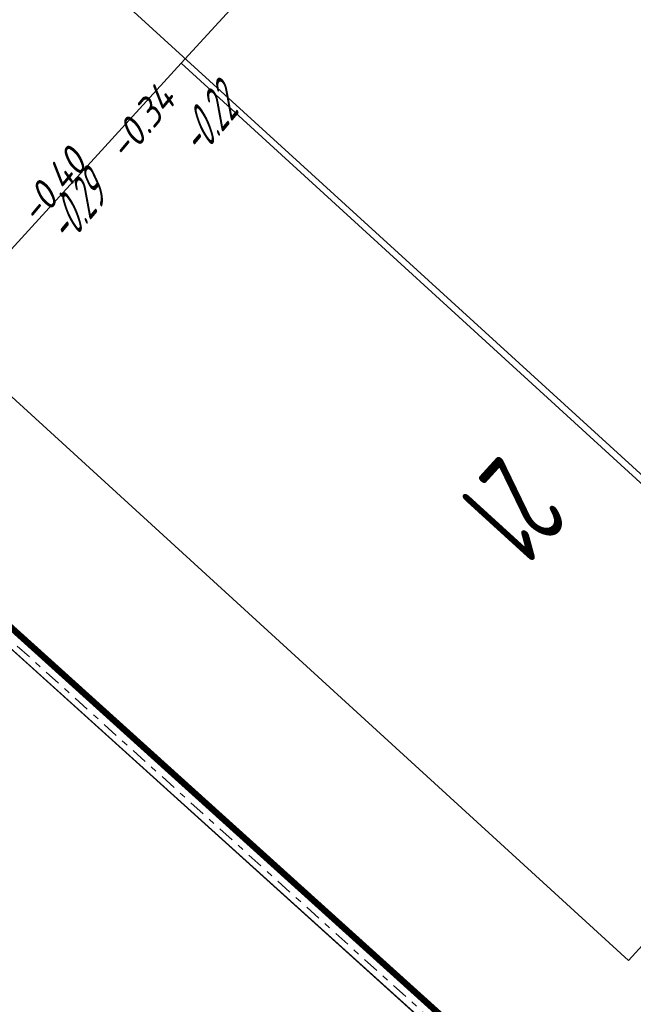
# Model space of a CAD drawing. Header units: metres. Extents: x 111546 to 149831, y 498798 to 507863.
# Tile 894 of 1056: x 111901 to 111911, y 501797 to 501812. Entities that reach past the tile are written whole.
import ezdxf
from ezdxf import colors
from ezdxf.entities.mleader import LeaderData, LeaderLine
from ezdxf.enums import TextEntityAlignment as Align
from ezdxf.math import Vec2, Vec3

# ---------------------------------------------------------------- set-up
doc = ezdxf.new("R2010")
doc.units = ezdxf.units.M
doc.linetypes.add('DASHDOT', pattern=[25.4, 12.7, -6.35, 0, -6.35])
for name, color, linetype in [('0-bs-hoogte dorpel', 130, 'Continuous'), ('0-hoogte mv-bestaand', 253, 'Continuous'), ('0-werkgrens', 210, 'FENCELINE1'), ('2-nw-tekst-zinker', 7, 'Continuous'), ('3-vw-HV-304010-Opbreken tegels-opp', 150, 'AI-KADASTRAAL'), ('B01_HOOFDGEBOUW', 1, 'Continuous'), ('B07_TUSSENMUUR', 1, 'Continuous'), ('V03_KNTTEGELPAD', 252, 'Continuous'), ('Z02_HUISNUMMER', 7, 'Continuous')]:
    doc.layers.add(name, color=color, linetype=linetype)
for name, color, linetype, lineweight in [('0-kadastrale percelen', 253, 'AI-KADASTRAAL', 9), ('3-nw-band-ob 10x20', 7, 'Continuous', 13), ('3-nw-band-ob 10x20-achterkant', 7, 'DASHDOT', 13)]:
    doc.layers.add(name, color=color, linetype=linetype, lineweight=lineweight)
doc.styles.get("Standard").update_dxf_attribs({"font": 'isocp-ie.shx'})
doc.styles.add('veysel', font='isocp-ie.shx', dxfattribs={"height": 0.1})
doc.styles.add('Zaanstad', font='ARIALN.TTF')
doc.linetypes.add('AI-KADASTRAAL', pattern='A,5.5,-2,["K",Standard,S=1.8,R=0,X=0,Y=-0.9],-2,5.5,-2,[5,NLCS.SHX,S=0.75,R=0,X=0,Y=0],-2', length=19)
doc.linetypes.add('FENCELINE1', pattern='A,6.35,-2.54,[133,ltypeshp.shx,S=2.54,R=0,X=-2.54,Y=0],-2.54,25.4', length=36.83)
pattern_1 = [(294.51638, (112010.33835, 501946.37295), (-0.2375469, -0.6359021), [0.4, -0.56]), (294.51638, (112010.27896, 501946.21397), (-0.2375469, -0.6359021), [0.16, -0.8]), (294.51638, (112010.49732, 501946.31356), (-0.2375469, -0.6359021), [0.16, -0.8])]

msp = doc.modelspace()

# ---------------------------------------------------------------- hatches: boundary and pattern name
at = {"layer": '3-vw-HV-304010-Opbreken tegels-opp', "ltscale": 0.01}
h = msp.add_hatch(dxfattribs=at)
h.set_pattern_fill('GOST_GLASS', color=256, scale=0.08)
h.set_pattern_definition(pattern_1)
h.paths.add_polyline_path([(111903.8092, 501809.8759), (111904.7562, 501810.7977), (111904.3573, 501811.6532), (111903.4103, 501810.7315)], flags=9)
h = msp.add_hatch(dxfattribs=at)
h.set_pattern_fill('GOST_GLASS', color=256, scale=0.08)
h.set_pattern_definition(pattern_1)
h.paths.add_polyline_path([(111901.7608, 501808.4706), (111902.7249, 501809.4023), (111902.3057, 501810.3012), (111901.3416, 501809.3695)], flags=9)
h = msp.add_hatch(dxfattribs=at)
h.set_pattern_fill('GOST_GLASS', color=256, scale=0.08)
h.set_pattern_definition(pattern_1)
h.paths.add_polyline_path([(111908.5693, 501805.87), (111907.4675, 501804.6609), (111909.0477, 501803.2208), (111910.1495, 501804.4299)], flags=9)

# ---------------------------------------------------------------- linework, layer by layer
at = {"layer": '0-kadastrale percelen', "ltscale": 0.25}
for p, q in [((111900.992, 501814.112), (111919.195, 501797.515)), ((111895.138, 501807.71), (111913.358, 501791.269))]:
    msp.add_line(p, q, dxfattribs=at)
at = {"layer": '3-nw-band-ob 10x20', "ltscale": 0.02}
msp.add_lwpolyline([(111895.138, 501807.71), (111937.1234, 501769.8295)], dxfattribs=at)
at = {"layer": '3-nw-band-ob 10x20-achterkant', "ltscale": 0.02}
msp.add_lwpolyline([(111895.205, 501807.7842), (111937.0824, 501770.0012)], dxfattribs=at)
at = {"layer": 'B01_HOOFDGEBOUW'}
msp.add_line((111903.631, 501811.58), (111907.26, 501815.552), dxfattribs=at)
msp.add_lwpolyline([(111914.4, 501801.741), (111910.607, 501797.585), (111899.836, 501807.427), (111903.631, 501811.58)], dxfattribs=at)
at = {"layer": 'B07_TUSSENMUUR'}
msp.add_line((111903.631, 501811.58), (111914.4, 501801.741), dxfattribs=at)
at = {"layer": 'V03_KNTTEGELPAD'}
msp.add_lwpolyline([(111915.979, 501788.906), (111895.138, 501807.71), (111934.859, 501851.146), (111936.334, 501849.829), (111938.897, 501852.553), (111944.374, 501848.668)], dxfattribs=at)

# ---------------------------------------------------------------- texts
at = {"layer": '0-bs-hoogte dorpel', "oblique": 25, "width": 0.6}
for s, p in [('-0.22', (111904.2301, 501810.4496)), ('-0.29', (111902.1734, 501809.0854))]:
    msp.add_text(s, height=0.6, rotation=50, dxfattribs=at).set_placement(p, align=Align.CENTER)
at = {"layer": '0-hoogte mv-bestaand', "style": 'veysel', "oblique": 15}
for s, p in [('-0.34', (111903.1679, 501810.5084)), ('-0.40', (111901.7851, 501809.5147))]:
    msp.add_text(s, height=0.45, rotation=50, dxfattribs=at).set_placement(p, align=Align.CENTER)
at = {"layer": 'Z02_HUISNUMMER', "linetype": 'DASHDOT', "width": 0.665112}
msp.add_text('21', height=1.5, rotation=227.65677, dxfattribs=at).set_placement((111908.621, 501805.509))

# ---------------------------------------------------------------- next in the draw order: leaders
at = {"layer": '2-nw-tekst-zinker'}
ml = msp.add_multileader_mtext('Standard', dxfattribs=at)
ml.set_content('zinker -2.98, PVC315', color=256, style='Zaanstad')
ml.set_leader_properties()
ml.build(insert=Vec2(0, 0))
ml.multileader.update_dxf_attribs({"has_text_frame": 1, "text_left_attachment_type": 6, "text_right_attachment_type": 5, "dogleg_length": 0.36, "arrow_head_size": 0.8, "scale": 0.5})
ctx = ml.context
ctx.base_point, ctx.scale, ctx.char_height, ctx.arrow_head_size, ctx.landing_gap_size, ctx.plane_origin, ctx.plane_x_axis, ctx.plane_y_axis = Vec3(111893.6211, 501805.5103), 0.5, 0.75, 0.8, 0.2, Vec3(111912.6775, 501787.5227), Vec3(0.7213931, -0.6925258), Vec3(0.6925258, 0.7213931)
ctx.left_attachment, ctx.right_attachment = 6, 5
notes = []
notes.append((ctx, [(0, (1, 1, 0), (111893.3614, 501805.7596), (0.7213931, -0.6925258), 0.36, [(0, [(111889.6475, 501805.801)], 0, [])])]))
ctx.mtext.insert, ctx.mtext.text_direction, ctx.mtext.rotation, ctx.mtext.flow_direction = Vec3(111894.3886, 501806.021), Vec3(0.7213931, -0.6925258), 5.5182008, 5
ctx.mtext.has_bg_fill, ctx.mtext.bg_color, ctx.mtext.bg_scale_factor, ctx.mtext.bg_transparency, ctx.mtext.use_window_bg_color = 1, -1027028792, 1.5, 0, 1
for ctx, leaders in notes:
    for number, flags, end, landing, length, lines in leaders:
        leader = LeaderData()
        leader.index, (leader.has_last_leader_line, leader.has_dogleg_vector, leader.attachment_direction) = number, flags
        leader.last_leader_point, leader.dogleg_vector, leader.dogleg_length = Vec3(end), Vec3(landing), length
        for number, points, colour, breaks in lines:
            line = LeaderLine()
            line.index, line.vertices, line.color, line.breaks = number, Vec3.list(points), colors.encode_raw_color(colour), breaks
            leader.lines.append(line)
        ctx.leaders.append(leader)

# ---------------------------------------------------------------- next in the draw order: linework, layer by layer
at = {"layer": '0-werkgrens', "ltscale": 0.1, "const_width": 0.1}
msp.add_lwpolyline([(111934.8768, 501850.795), (111895.4923, 501807.727), (111911.8354, 501792.9797), (111913.3422, 501791.62), (111920.8155, 501799.6938), (111931.8157, 501811.5855), (111939.1216, 501819.5348), (111946.3497, 501827.5526), (111948.0901, 501829.5617), (111953.8135, 501843.1204), (111946.857, 501846.8963), (111944.2375, 501848.4584), (111938.9344, 501852.2196), (111936.4267, 501849.411)], close=True, dxfattribs=at)

doc.saveas('drawing.dxf')
